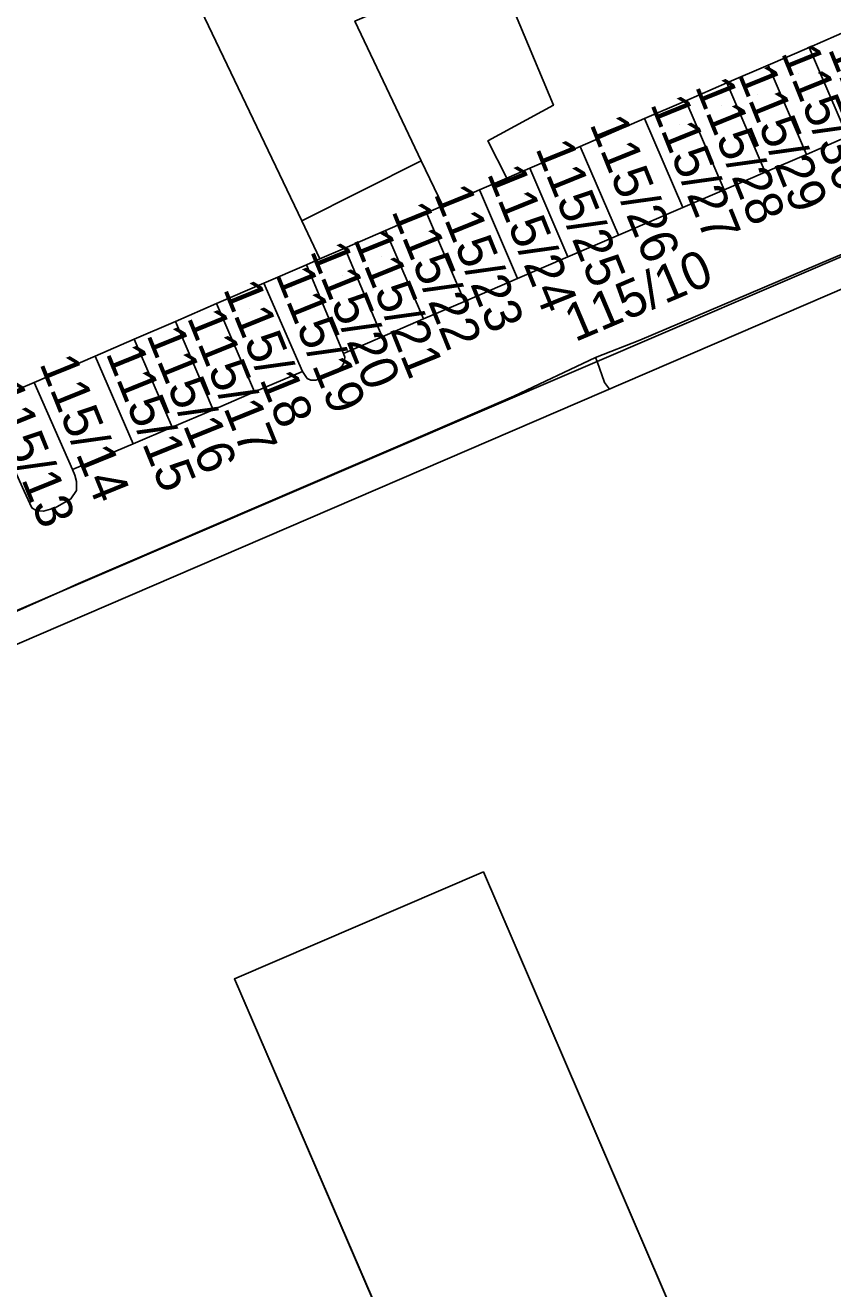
# Model space of a CAD drawing. Extents: x -264070 to -262271, y -1238894 to -1238141.
# Drawn here: x -263281.7 to -263238.5, y -1238764.7 to -1238697.1 of the extents above; entities that cross this region are included whole.
import ezdxf

# ---------------------------------------------------------------- set-up
doc = ezdxf.new("R2010")
doc.units = 0
for name, color, linetype in [('body_kn', 7, 'Continuous'), ('kladpar_druhypozemkov', 7, 'Continuous'), ('kladpar_hranice', 7, 'Continuous'), ('kladpar_parcelnecisla', 7, 'Continuous'), ('kladpar_plochy', 7, 'Continuous'), ('tarchy_linie', 7, 'Continuous'), ('zappar_hrandruhpozemk', 7, 'Continuous')]:
    doc.layers.add(name, color=color, linetype=linetype)

msp = doc.modelspace()

# ---------------------------------------------------------------- linework, layer by layer
at = {"layer": 'body_kn'}
for p, q in [((-263239.72, -1238698.33), (-263239.72, -1238698.33)), ((-263239.72, -1238698.33), (-263239.72, -1238698.33)), ((-263241.92, -1238699.28), (-263241.92, -1238699.28)), ((-263241.92, -1238699.28), (-263241.92, -1238699.28)), ((-263244.13, -1238700.23), (-263244.13, -1238700.23)), ((-263244.13, -1238700.23), (-263244.13, -1238700.23)), ((-263253.41, -1238701.42), (-263253.41, -1238701.42)), ((-263246.33, -1238701.18), (-263246.33, -1238701.18)), ((-263246.33, -1238701.18), (-263246.33, -1238701.18)), ((-263248.54, -1238702.13), (-263248.54, -1238702.13)), ((-263248.54, -1238702.13), (-263248.54, -1238702.13)), ((-263256.92, -1238703.33), (-263256.92, -1238703.33)), ((-263251.97, -1238703.62), (-263251.97, -1238703.62)), ((-263251.97, -1238703.62), (-263251.97, -1238703.62)), ((-263260.49, -1238704.4), (-263260.49, -1238704.4)), ((-263260.49, -1238704.4), (-263260.49, -1238704.4)), ((-263239.87, -1238704.05), (-263239.87, -1238704.05)), ((-263254.68, -1238704.79), (-263254.68, -1238704.79)), ((-263254.68, -1238704.79), (-263254.68, -1238704.79)), ((-263242.08, -1238705), (-263242.08, -1238705)), ((-263255.91, -1238705.32), (-263255.91, -1238705.32)), ((-263257.37, -1238705.95), (-263257.37, -1238705.95)), ((-263257.37, -1238705.95), (-263257.37, -1238705.95)), ((-263244.28, -1238705.94), (-263244.28, -1238705.94)), ((-263260.2, -1238707.17), (-263260.2, -1238707.17)), ((-263260.2, -1238707.17), (-263260.2, -1238707.17)), ((-263259.33, -1238706.8), (-263259.33, -1238706.8)), ((-263246.49, -1238706.89), (-263246.49, -1238706.89)), ((-263266.88, -1238707.61), (-263266.88, -1238707.61)), ((-263262.39, -1238708.12), (-263262.39, -1238708.12)), ((-263262.39, -1238708.12), (-263262.39, -1238708.12)), ((-263249.93, -1238708.37), (-263249.93, -1238708.37)), ((-263264.57, -1238709.06), (-263264.57, -1238709.06)), ((-263264.57, -1238709.06), (-263264.57, -1238709.06)), ((-263265.91, -1238709.64), (-263265.91, -1238709.64)), ((-263252.63, -1238709.53), (-263252.63, -1238709.53)), ((-263266.63, -1238709.95), (-263266.63, -1238709.95)), ((-263266.63, -1238709.95), (-263266.63, -1238709.95)), ((-263268.9, -1238710.93), (-263268.9, -1238710.93)), ((-263268.9, -1238710.93), (-263268.9, -1238710.93)), ((-263255.33, -1238710.69), (-263255.33, -1238710.69)), ((-263258.16, -1238711.91), (-263258.16, -1238711.91)), ((-263271.44, -1238712.03), (-263271.44, -1238712.03)), ((-263271.44, -1238712.03), (-263271.44, -1238712.03)), ((-263273.64, -1238712.98), (-263273.64, -1238712.98)), ((-263260.36, -1238712.85), (-263260.36, -1238712.85)), ((-263275.85, -1238713.93), (-263275.85, -1238713.93)), ((-263275.85, -1238713.93), (-263275.85, -1238713.93)), ((-263262.57, -1238713.8), (-263262.57, -1238713.8)), ((-263248.78, -1238713.99), (-263248.78, -1238713.99)), ((-263277.93, -1238714.83), (-263277.93, -1238714.83)), ((-263277.93, -1238714.83), (-263277.93, -1238714.83)), ((-263264.64, -1238714.69), (-263264.64, -1238714.69)), ((-263264.6, -1238715.17), (-263264.6, -1238715.17)), ((-263264.58, -1238714.9), (-263264.58, -1238714.9)), ((-263251.15, -1238714.91), (-263251.15, -1238714.91)), ((-263251.15, -1238714.91), (-263251.15, -1238714.91)), ((-263251.07, -1238715.12), (-263251.07, -1238715.12)), ((-263266.83, -1238715.65), (-263266.83, -1238715.65)), ((-263265.33, -1238715.82), (-263265.33, -1238715.82)), ((-263264.73, -1238715.4), (-263264.73, -1238715.4)), ((-263281.2, -1238716.24), (-263281.2, -1238716.24)), ((-263281.2, -1238716.24), (-263281.2, -1238716.24)), ((-263266.59, -1238716.03), (-263266.59, -1238716.03)), ((-263266.39, -1238716.13), (-263266.39, -1238716.13)), ((-263266.13, -1238716.13), (-263266.13, -1238716.13)), ((-263250.67, -1238716.25), (-263250.67, -1238716.25)), ((-263250.41, -1238716.6), (-263250.41, -1238716.6)), ((-263269.4, -1238716.75), (-263269.4, -1238716.75)), ((-263255.53, -1238716.97), (-263255.53, -1238716.97)), ((-263271.61, -1238717.7), (-263271.61, -1238717.7)), ((-263271.61, -1238717.7), (-263271.61, -1238717.7)), ((-263273.82, -1238718.64), (-263273.82, -1238718.64)), ((-263275.9, -1238719.52), (-263275.9, -1238719.52)), ((-263261.85, -1238719.71), (-263261.85, -1238719.71)), ((-263279.15, -1238720.9), (-263279.15, -1238720.9)), ((-263279.03, -1238721.21), (-263279.03, -1238721.21)), ((-263278.94, -1238722.03), (-263278.94, -1238722.03)), ((-263278.93, -1238721.54), (-263278.93, -1238721.54)), ((-263279.23, -1238722.47), (-263279.23, -1238722.47)), ((-263281.33, -1238722.95), (-263281.33, -1238722.95)), ((-263281.09, -1238723.1), (-263281.09, -1238723.1)), ((-263280.7, -1238723.12), (-263280.7, -1238723.12)), ((-263280.08, -1238722.95), (-263280.08, -1238722.95)), ((-263279.84, -1238727.45), (-263279.84, -1238727.45)), ((-263278.83, -1238727), (-263278.83, -1238727)), ((-263281.61, -1238728.24), (-263281.61, -1238728.24)), ((-263257.16, -1238742.42), (-263257.16, -1238742.42)), ((-263270.48, -1238748.14), (-263270.48, -1238748.14))]:
    msp.add_line(p, q, dxfattribs=at)
at = {"layer": 'kladpar_druhypozemkov'}
for p, q in [((-263240.27, -1238699.73), (-263240.27, -1238699.73)), ((-263242.5, -1238700.84), (-263242.5, -1238700.84)), ((-263244.39, -1238701.42), (-263244.39, -1238701.42)), ((-263246.65, -1238702.46), (-263246.65, -1238702.46)), ((-263248.96, -1238703.96), (-263248.96, -1238703.96)), ((-263252.11, -1238705.15), (-263252.11, -1238705.15)), ((-263254.96, -1238706.27), (-263254.96, -1238706.27)), ((-263257.65, -1238707.73), (-263257.65, -1238707.73)), ((-263260.53, -1238708.69), (-263260.53, -1238708.69)), ((-263262.6, -1238709.53), (-263262.6, -1238709.53)), ((-263264.72, -1238710.5), (-263264.72, -1238710.5)), ((-263267.41, -1238711.15), (-263267.41, -1238711.15)), ((-263249.38, -1238711.5), (-263249.38, -1238711.5)), ((-263269.68, -1238712.3), (-263269.68, -1238712.3)), ((-263272.02, -1238713.26), (-263272.02, -1238713.26)), ((-263274.33, -1238714.3), (-263274.33, -1238714.3)), ((-263276.17, -1238715.19), (-263276.17, -1238715.19)), ((-263278.44, -1238716.57), (-263278.44, -1238716.57)), ((-263280.78, -1238719.72), (-263280.78, -1238719.72))]:
    msp.add_line(p, q, dxfattribs=at)
at = {"layer": 'kladpar_hranice'}
for points in [[(-263262, -1238690.36), (-263258.51, -1238688.86), (-263258.27, -1238689.4), (-263245.4, -1238684.06), (-263245.16, -1238684.57), (-263238.16, -1238681.49), (-263236.47, -1238684.98), (-263256.54, -1238693.92), (-263253.41, -1238701.42), (-263256.92, -1238703.33), (-263255.91, -1238705.32), (-263257.37, -1238705.95), (-263259.33, -1238706.8), (-263260.49, -1238704.4), (-263264.03, -1238696.92), (-263262.83, -1238696.41), (-263267.46, -1238686.21), (-263264.45, -1238684.93), (-263262, -1238690.36)], [(-263237.52, -1238697.37), (-263239.72, -1238698.33), (-263241.92, -1238699.28), (-263244.13, -1238700.23), (-263246.33, -1238701.18), (-263248.54, -1238702.13), (-263251.97, -1238703.62), (-263254.68, -1238704.79), (-263255.91, -1238705.32), (-263256.92, -1238703.33), (-263253.41, -1238701.42), (-263256.54, -1238693.92), (-263236.47, -1238684.98)], [(-263262.83, -1238696.41), (-263264.03, -1238696.92), (-263260.49, -1238704.4), (-263259.33, -1238706.8), (-263260.2, -1238707.17), (-263262.39, -1238708.12), (-263264.57, -1238709.06), (-263265.91, -1238709.64), (-263266.88, -1238707.61), (-263275.48, -1238689.64), (-263268.81, -1238686.79), (-263267.46, -1238686.21), (-263262.83, -1238696.41)], [(-263275.48, -1238689.64), (-263266.88, -1238707.61), (-263265.91, -1238709.64), (-263266.63, -1238709.95), (-263268.9, -1238710.93), (-263271.44, -1238712.03), (-263273.64, -1238712.98), (-263275.85, -1238713.93), (-263277.93, -1238714.83), (-263281.2, -1238716.24), (-263282.87, -1238716.96), (-263284.1, -1238713.86), (-263333.91, -1238734.58), (-263343.01, -1238717.45), (-263275.48, -1238689.64)], [(-263237.52, -1238697.37), (-263235.46, -1238702.15), (-263237.67, -1238703.1), (-263239.72, -1238698.33), (-263237.52, -1238697.37)], [(-263239.72, -1238698.33), (-263237.67, -1238703.1), (-263239.87, -1238704.05), (-263241.92, -1238699.28), (-263239.72, -1238698.33)], [(-263241.92, -1238699.28), (-263239.87, -1238704.05), (-263242.08, -1238705), (-263244.13, -1238700.23), (-263241.92, -1238699.28)], [(-263244.13, -1238700.23), (-263242.08, -1238705), (-263244.28, -1238705.94), (-263246.33, -1238701.18), (-263244.13, -1238700.23)], [(-263246.33, -1238701.18), (-263244.28, -1238705.94), (-263246.49, -1238706.89), (-263248.54, -1238702.13), (-263246.33, -1238701.18)], [(-263248.54, -1238702.13), (-263246.49, -1238706.89), (-263249.93, -1238708.37), (-263251.97, -1238703.62), (-263248.54, -1238702.13)], [(-263281.74, -1238722.05), (-263281.33, -1238722.95), (-263281.09, -1238723.1), (-263280.7, -1238723.12), (-263280.08, -1238722.95), (-263279.23, -1238722.47), (-263278.94, -1238722.03), (-263278.93, -1238721.54), (-263279.03, -1238721.21), (-263279.15, -1238720.9), (-263275.9, -1238719.52), (-263273.82, -1238718.64), (-263271.61, -1238717.7), (-263269.4, -1238716.75), (-263266.83, -1238715.65), (-263266.59, -1238716.03), (-263266.39, -1238716.13), (-263266.13, -1238716.13), (-263265.33, -1238715.82), (-263264.73, -1238715.4), (-263264.6, -1238715.17), (-263264.58, -1238714.9), (-263264.64, -1238714.69), (-263262.57, -1238713.8), (-263260.36, -1238712.85), (-263258.16, -1238711.91), (-263255.33, -1238710.69), (-263252.63, -1238709.53), (-263249.93, -1238708.37), (-263246.49, -1238706.89), (-263244.28, -1238705.94), (-263242.08, -1238705), (-263239.87, -1238704.05), (-263237.67, -1238703.1)], [(-263251.97, -1238703.62), (-263249.93, -1238708.37), (-263252.63, -1238709.53), (-263254.68, -1238704.79), (-263251.97, -1238703.62)], [(-263226.16, -1238704.45), (-263298.86, -1238735.6), (-263299.6, -1238736.04), (-263299.99, -1238736.4), (-263300.17, -1238736.87), (-263300.15, -1238737.99), (-263304.33, -1238739.79), (-263304.83, -1238739), (-263305.44, -1238738.71), (-263306.27, -1238738.82), (-263322.73, -1238745.9), (-263323.57, -1238746.43), (-263324.21, -1238747.09), (-263324.61, -1238747.78), (-263324.77, -1238748.55), (-263324.82, -1238749.33), (-263324.62, -1238750.13), (-263317.97, -1238765.56)], [(-263224.32, -1238705.38), (-263300.15, -1238737.99), (-263300.17, -1238736.87), (-263299.99, -1238736.4), (-263299.6, -1238736.04), (-263298.86, -1238735.6), (-263226.16, -1238704.45)], [(-263254.68, -1238704.79), (-263252.63, -1238709.53), (-263255.33, -1238710.69), (-263257.37, -1238705.95), (-263255.91, -1238705.32), (-263254.68, -1238704.79)], [(-263323.37, -1238747.98), (-263304.33, -1238739.79), (-263300.15, -1238737.99), (-263224.32, -1238705.38)], [(-263257.37, -1238705.95), (-263255.33, -1238710.69), (-263258.16, -1238711.91), (-263260.2, -1238707.17), (-263259.33, -1238706.8), (-263257.37, -1238705.95)], [(-263260.2, -1238707.17), (-263258.16, -1238711.91), (-263260.36, -1238712.85), (-263262.39, -1238708.12), (-263260.2, -1238707.17)], [(-263262.39, -1238708.12), (-263260.36, -1238712.85), (-263262.57, -1238713.8), (-263264.57, -1238709.06), (-263262.39, -1238708.12)], [(-263264.57, -1238709.06), (-263262.57, -1238713.8), (-263264.64, -1238714.69), (-263266.63, -1238709.95), (-263265.91, -1238709.64), (-263264.57, -1238709.06)], [(-263266.63, -1238709.95), (-263264.64, -1238714.69), (-263264.58, -1238714.9), (-263264.6, -1238715.17), (-263264.73, -1238715.4), (-263265.33, -1238715.82), (-263266.13, -1238716.13), (-263266.39, -1238716.13), (-263266.59, -1238716.03), (-263266.83, -1238715.65), (-263268.9, -1238710.93), (-263266.63, -1238709.95)], [(-263268.9, -1238710.93), (-263266.83, -1238715.65), (-263269.4, -1238716.75), (-263271.44, -1238712.03), (-263268.9, -1238710.93)], [(-263271.44, -1238712.03), (-263269.4, -1238716.75), (-263271.61, -1238717.7), (-263273.64, -1238712.98), (-263271.44, -1238712.03)], [(-263271.61, -1238717.7), (-263273.82, -1238718.64), (-263275.85, -1238713.93), (-263273.64, -1238712.98), (-263271.61, -1238717.7)], [(-263275.85, -1238713.93), (-263273.82, -1238718.64), (-263275.9, -1238719.52), (-263277.93, -1238714.83), (-263275.85, -1238713.93)], [(-263277.93, -1238714.83), (-263275.9, -1238719.52), (-263279.15, -1238720.9), (-263281.2, -1238716.24), (-263277.93, -1238714.83)], [(-263281.2, -1238716.24), (-263279.15, -1238720.9), (-263279.03, -1238721.21), (-263278.93, -1238721.54), (-263278.94, -1238722.03), (-263279.23, -1238722.47), (-263280.08, -1238722.95), (-263280.7, -1238723.12), (-263281.09, -1238723.1), (-263281.33, -1238722.95), (-263281.74, -1238722.05), (-263283.86, -1238717.39), (-263282.87, -1238716.96), (-263281.2, -1238716.24)], [(-263225.74, -1238809.65), (-263240.99, -1238773.98), (-263243.16, -1238774.92), (-263257.16, -1238742.42), (-263270.48, -1238748.14), (-263256.41, -1238780.69), (-263285.84, -1238793.42), (-263285.27, -1238794.7), (-263285.76, -1238794.9), (-263286.32, -1238793.58), (-263299.44, -1238799.25), (-263300.44, -1238797), (-263302.01, -1238797.64), (-263323.37, -1238747.98)], [(-263256.41, -1238780.69), (-263270.48, -1238748.14), (-263257.16, -1238742.42), (-263243.16, -1238774.92)]]:
    msp.add_lwpolyline(points, dxfattribs=at)
at = {"layer": 'kladpar_plochy'}
for p, q in [((-263270.48, -1238748.14), (-263257.16, -1238742.42)), ((-263257.16, -1238742.42), (-263243.16, -1238774.92)), ((-263256.41, -1238780.69), (-263270.48, -1238748.14))]:
    msp.add_line(p, q, dxfattribs=at)
for points in [[(-263262, -1238690.36), (-263258.51, -1238688.86), (-263258.27, -1238689.4), (-263245.4, -1238684.06), (-263245.16, -1238684.57), (-263238.16, -1238681.49), (-263236.47, -1238684.98), (-263256.54, -1238693.92), (-263253.41, -1238701.42), (-263256.92, -1238703.33), (-263255.91, -1238705.32), (-263257.37, -1238705.95), (-263259.33, -1238706.8), (-263260.49, -1238704.4), (-263264.03, -1238696.92), (-263262.83, -1238696.41), (-263267.46, -1238686.21), (-263264.45, -1238684.93)], [(-263262.83, -1238696.41), (-263264.03, -1238696.92), (-263260.49, -1238704.4), (-263259.33, -1238706.8), (-263260.2, -1238707.17), (-263262.39, -1238708.12), (-263264.57, -1238709.06), (-263265.91, -1238709.64), (-263266.88, -1238707.61), (-263275.48, -1238689.64), (-263268.81, -1238686.79), (-263267.46, -1238686.21)], [(-263275.48, -1238689.64), (-263266.88, -1238707.61), (-263265.91, -1238709.64), (-263266.63, -1238709.95), (-263268.9, -1238710.93), (-263271.44, -1238712.03), (-263273.64, -1238712.98), (-263275.85, -1238713.93), (-263277.93, -1238714.83), (-263281.2, -1238716.24), (-263282.87, -1238716.96), (-263284.1, -1238713.86), (-263333.91, -1238734.58), (-263343.01, -1238717.45)], [(-263237.52, -1238697.37), (-263235.46, -1238702.15), (-263237.67, -1238703.1), (-263239.72, -1238698.33)], [(-263239.72, -1238698.33), (-263237.67, -1238703.1), (-263239.87, -1238704.05), (-263241.92, -1238699.28)], [(-263241.92, -1238699.28), (-263239.87, -1238704.05), (-263242.08, -1238705), (-263244.13, -1238700.23)], [(-263244.13, -1238700.23), (-263242.08, -1238705), (-263244.28, -1238705.94), (-263246.33, -1238701.18)], [(-263246.33, -1238701.18), (-263244.28, -1238705.94), (-263246.49, -1238706.89), (-263248.54, -1238702.13)], [(-263248.54, -1238702.13), (-263246.49, -1238706.89), (-263249.93, -1238708.37), (-263251.97, -1238703.62)], [(-263251.97, -1238703.62), (-263249.93, -1238708.37), (-263252.63, -1238709.53), (-263254.68, -1238704.79)], [(-263254.68, -1238704.79), (-263252.63, -1238709.53), (-263255.33, -1238710.69), (-263257.37, -1238705.95), (-263255.91, -1238705.32)], [(-263257.37, -1238705.95), (-263255.33, -1238710.69), (-263258.16, -1238711.91), (-263260.2, -1238707.17), (-263259.33, -1238706.8)], [(-263260.2, -1238707.17), (-263258.16, -1238711.91), (-263260.36, -1238712.85), (-263262.39, -1238708.12)], [(-263262.39, -1238708.12), (-263260.36, -1238712.85), (-263262.57, -1238713.8), (-263264.57, -1238709.06)], [(-263264.57, -1238709.06), (-263262.57, -1238713.8), (-263264.64, -1238714.69), (-263266.63, -1238709.95), (-263265.91, -1238709.64)], [(-263266.63, -1238709.95), (-263264.64, -1238714.69), (-263264.58, -1238714.9), (-263264.6, -1238715.17), (-263264.73, -1238715.4), (-263265.33, -1238715.82), (-263266.13, -1238716.13), (-263266.39, -1238716.13), (-263266.59, -1238716.03), (-263266.83, -1238715.65), (-263268.9, -1238710.93)], [(-263268.9, -1238710.93), (-263266.83, -1238715.65), (-263269.4, -1238716.75), (-263271.44, -1238712.03)], [(-263271.44, -1238712.03), (-263269.4, -1238716.75), (-263271.61, -1238717.7), (-263273.64, -1238712.98)], [(-263271.61, -1238717.7), (-263273.82, -1238718.64), (-263275.85, -1238713.93), (-263273.64, -1238712.98)], [(-263275.85, -1238713.93), (-263273.82, -1238718.64), (-263275.9, -1238719.52), (-263277.93, -1238714.83)], [(-263277.93, -1238714.83), (-263275.9, -1238719.52), (-263279.15, -1238720.9), (-263281.2, -1238716.24)], [(-263281.2, -1238716.24), (-263279.15, -1238720.9), (-263279.03, -1238721.21), (-263278.93, -1238721.54), (-263278.94, -1238722.03), (-263279.23, -1238722.47), (-263280.08, -1238722.95), (-263280.7, -1238723.12), (-263281.09, -1238723.1), (-263281.33, -1238722.95), (-263281.74, -1238722.05), (-263283.86, -1238717.39), (-263282.87, -1238716.96)]]:
    msp.add_lwpolyline(points, close=True, dxfattribs=at)
for points in [[(-263237.52, -1238697.37), (-263239.72, -1238698.33), (-263241.92, -1238699.28), (-263244.13, -1238700.23), (-263246.33, -1238701.18), (-263248.54, -1238702.13), (-263251.97, -1238703.62), (-263254.68, -1238704.79), (-263255.91, -1238705.32), (-263256.92, -1238703.33), (-263253.41, -1238701.42), (-263256.54, -1238693.92), (-263236.47, -1238684.98)], [(-263281.74, -1238722.05), (-263281.33, -1238722.95), (-263281.09, -1238723.1), (-263280.7, -1238723.12), (-263280.08, -1238722.95), (-263279.23, -1238722.47), (-263278.94, -1238722.03), (-263278.93, -1238721.54), (-263279.03, -1238721.21), (-263279.15, -1238720.9), (-263275.9, -1238719.52), (-263273.82, -1238718.64), (-263271.61, -1238717.7), (-263269.4, -1238716.75), (-263266.83, -1238715.65), (-263266.59, -1238716.03), (-263266.39, -1238716.13), (-263266.13, -1238716.13), (-263265.33, -1238715.82), (-263264.73, -1238715.4), (-263264.6, -1238715.17), (-263264.58, -1238714.9), (-263264.64, -1238714.69), (-263262.57, -1238713.8), (-263260.36, -1238712.85), (-263258.16, -1238711.91), (-263255.33, -1238710.69), (-263252.63, -1238709.53), (-263249.93, -1238708.37), (-263246.49, -1238706.89), (-263244.28, -1238705.94), (-263242.08, -1238705), (-263239.87, -1238704.05), (-263237.67, -1238703.1)], [(-263226.16, -1238704.45), (-263298.86, -1238735.6), (-263299.6, -1238736.04), (-263299.99, -1238736.4), (-263300.17, -1238736.87), (-263300.15, -1238737.99), (-263304.33, -1238739.79), (-263304.83, -1238739), (-263305.44, -1238738.71), (-263306.27, -1238738.82), (-263322.73, -1238745.9), (-263323.57, -1238746.43), (-263324.21, -1238747.09), (-263324.61, -1238747.78), (-263324.77, -1238748.55), (-263324.82, -1238749.33), (-263324.62, -1238750.13), (-263317.97, -1238765.56)], [(-263224.32, -1238705.38), (-263300.15, -1238737.99), (-263300.17, -1238736.87), (-263299.99, -1238736.4), (-263299.6, -1238736.04), (-263298.86, -1238735.6), (-263226.16, -1238704.45)], [(-263225.74, -1238809.65), (-263240.99, -1238773.98), (-263243.16, -1238774.92), (-263257.16, -1238742.42), (-263270.48, -1238748.14), (-263256.41, -1238780.69), (-263285.84, -1238793.42), (-263285.27, -1238794.7), (-263285.76, -1238794.9), (-263286.32, -1238793.58), (-263299.44, -1238799.25), (-263300.44, -1238797), (-263302.01, -1238797.64), (-263323.37, -1238747.98), (-263304.33, -1238739.79), (-263300.15, -1238737.99), (-263224.32, -1238705.38)]]:
    msp.add_lwpolyline(points, dxfattribs=at)
at = {"layer": 'tarchy_linie'}
for points in [[(-263297.62, -1238736.9), (-263297.86, -1238736.39), (-263298.23, -1238735.4), (-263294.71, -1238733.82), (-263293.1, -1238733.1), (-263291.47, -1238732.43), (-263286.13, -1238730.25), (-263281.61, -1238728.24), (-263279.84, -1238727.45), (-263278.83, -1238727), (-263261.85, -1238719.71), (-263255.53, -1238716.97), (-263251.15, -1238714.91), (-263248.78, -1238713.99), (-263230.45, -1238706.19)], [(-263251.15, -1238714.91), (-263251.07, -1238715.12), (-263250.67, -1238716.25), (-263250.41, -1238716.6)]]:
    msp.add_lwpolyline(points, dxfattribs=at)
at = {"layer": 'zappar_hrandruhpozemk'}
msp.add_line((-263260.49, -1238704.4), (-263266.88, -1238707.61), dxfattribs=at)

# ---------------------------------------------------------------- texts
at = {"layer": 'kladpar_parcelnecisla'}
for s, rotation, p in [('115/30', 292, (-263241.248, -1238698.612)), ('115/31', 292, (-263238.733, -1238698.411)), ('115/29', 292, (-263243.57, -1238699.736)), ('115/28', 292, (-263245.849, -1238700.404)), ('115/27', 292, (-263248.243, -1238701.359)), ('115/26', 292, (-263251.49, -1238702.426)), ('115/25', 292, (-263254.391, -1238703.724)), ('115/24', 292, (-263256.98, -1238705.076)), ('115/23', 292, (-263259.829, -1238706.141)), ('115/22', 292, (-263262.093, -1238707.075)), ('115/21', 292, (-263264.137, -1238708.575)), ('115/20', 292, (-263266.452, -1238709.206)), ('115/10', 23, (-263252.253, -1238714.099)), ('115/19', 292, (-263268.295, -1238710.496)), ('115/18', 292, (-263271.103, -1238711.244)), ('115/17', 292, (-263273.037, -1238712.769)), ('115/16', 292, (-263275.205, -1238713.696)), ('115/15', 292, (-263277.385, -1238714.674)), ('115/14', 292, (-263280.935, -1238715.226)), ('115/13', 292, (-263283.853, -1238716.591))]:
    msp.add_text(s, height=2, rotation=rotation, dxfattribs=at).set_placement(p)

doc.saveas('drawing.dxf')
